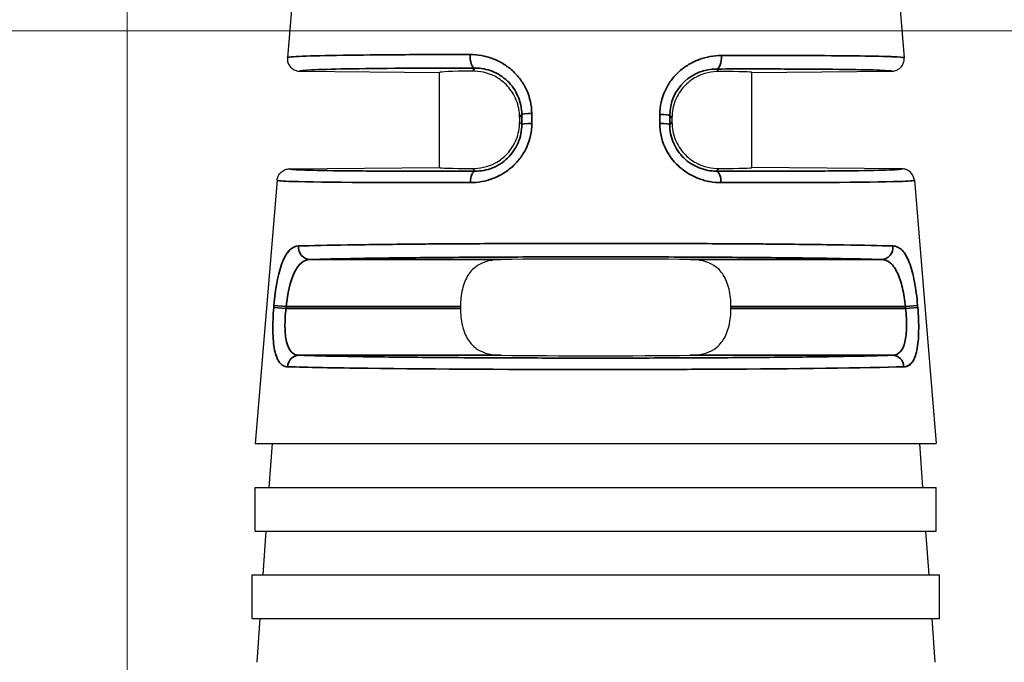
# Model space of a CAD drawing. Header units: millimetres. Extents: x 399 to 6233, y -1870 to 1602.
# Tile 422 of 656: x 4703 to 4718, y 456 to 466. Entities that reach past the tile are written whole.
import ezdxf

# ---------------------------------------------------------------- set-up
doc = ezdxf.new("R2010")
doc.units = ezdxf.units.MM
for name, color, linetype, lineweight in [('AM_5', 3, 'Continuous', 25), ('可見 (ISO)', 7, 'Continuous', 25), ('窄部可見 (ISO)', 7, 'Continuous', 35)]:
    doc.layers.add(name, color=color, linetype=linetype, lineweight=lineweight)
doc.styles.add('尺寸標註', font='romans.shx', dxfattribs={"bigfont": 'CHINESET.SHX'})
doc.dimstyles.new('CNS1$0', dxfattribs={"dimtxt": 2.5, "dimasz": 2.5, "dimexe": 1, "dimexo": 1, "dimgap": 1.5, "dimtad": 1, "dimtoh": 1, "dimdec": 1, "dimdsep": 46, "dimtxsty": '尺寸標註', "dimcen": 0, "dimclrd": 2, "dimclre": 2, "dimclrt": 1, "dimadec": 0, "dimazin": 2, "dimtp": 0.1, "dimtm": 0.1, "dimtfac": 0.71, "dimtdec": 1, "dimtmove": 0, "dimatfit": 0, "dimfxl": 0, "dimlwd": 13, "dimlwe": 13, "dimarcsym": 0})

# ---------------------------------------------------------------- blocks, each defined once
blk = doc.blocks.new('*D282')
at = {"layer": 'AM_5', "color": 2, "lineweight": 13}
for p, q in [((4704.244, 451.206), (4704.244, 505.666)), ((4864.764, 454.814), (4864.764, 505.666)), ((4862.264, 504.666), (4706.744, 504.666))]:
    blk.add_line(p, q, dxfattribs=at)
at = {"layer": 'AM_5', "color": 2, "lineweight": -2}
for points in [[(4706.744, 505.083), (4706.744, 504.249), (4704.244, 504.666)], [(4862.264, 505.083), (4862.264, 504.249), (4864.764, 504.666)]]:
    blk.add_solid(points, dxfattribs=at)
at = {"layer": 'Defpoints', "color": 0, "lineweight": -2}
for p in [(4704.244, 504.666), (4864.764, 453.814), (4704.244, 450.206)]:
    blk.add_point(p, dxfattribs=at)
at = {"layer": 'AM_5', "color": 1, "insert": (4784.504, 507.416), "char_height": 2.5, "attachment_point": 5, "style": '尺寸標註'}
blk.add_mtext('160.5', dxfattribs=at)
blk = doc.blocks.new('*D283')
at = {"layer": 'AM_5', "color": 2, "lineweight": 13}
for p, q in [((4754.264, 466.056), (4691.147, 466.056)), ((4692.147, 463.556), (4692.147, 445.006)), ((4698.134, 442.506), (4691.147, 442.506))]:
    blk.add_line(p, q, dxfattribs=at)
at = {"layer": 'AM_5', "color": 2, "lineweight": -2}
for points in [[(4691.73, 463.556), (4692.563, 463.556), (4692.147, 466.056)], [(4691.73, 445.006), (4692.563, 445.006), (4692.147, 442.506)]]:
    blk.add_solid(points, dxfattribs=at)
at = {"layer": 'Defpoints', "color": 0, "lineweight": -2}
for p in [(4755.264, 466.056), (4692.147, 442.506), (4699.134, 442.506)]:
    blk.add_point(p, dxfattribs=at)
at = {"layer": 'AM_5', "color": 1, "insert": (4689.397, 454.281), "char_height": 2.5, "attachment_point": 5, "rotation": 90, "style": '尺寸標註'}
blk.add_mtext('23.6', dxfattribs=at)

msp = doc.modelspace()

# ---------------------------------------------------------------- linework, layer by layer
at = {"layer": '可見 (ISO)'}
for p, q in [((4707.145, 469.666), (4706.808, 465.624)), ((4716.344, 469.666), (4716.68, 465.624)), ((4707.006, 465.407), (4709.244, 465.388)), ((4709.244, 463.866), (4709.244, 465.388)), ((4714.244, 465.388), (4716.483, 465.407)), ((4714.244, 463.866), (4714.244, 465.388)), ((4710.525, 464.671), (4710.525, 464.59)), ((4712.964, 464.664), (4712.964, 464.59)), ((4706.843, 463.845), (4709.244, 463.866)), ((4716.646, 463.845), (4714.244, 463.866)), ((4706.645, 463.662), (4706.294, 459.446)), ((4716.844, 463.662), (4717.194, 459.446)), ((4709.579, 461.644), (4709.579, 461.61)), ((4713.909, 461.61), (4713.909, 461.644)), ((4706.294, 459.446), (4717.194, 459.446)), ((4706.562, 459.446), (4706.513, 458.746)), ((4716.927, 459.446), (4716.976, 458.746)), ((4706.294, 458.746), (4717.194, 458.746)), ((4706.294, 458.046), (4706.294, 458.746)), ((4717.194, 458.046), (4717.194, 458.746)), ((4706.294, 458.046), (4717.194, 458.046)), ((4706.464, 458.046), (4706.415, 457.346)), ((4717.025, 458.046), (4717.074, 457.346)), ((4706.244, 457.346), (4717.244, 457.346)), ((4706.244, 456.646), (4706.244, 457.346)), ((4717.244, 456.646), (4717.244, 457.346)), ((4706.244, 456.646), (4717.244, 456.646)), ((4706.366, 456.646), (4706.317, 455.946)), ((4717.123, 456.646), (4717.171, 455.946))]:
    msp.add_line(p, q, dxfattribs=at)
for centre, major_axis, ratio, start_param, end_param in [((4711.744, 465.366), (2.5, -0.022), 0.017454, 2.47973, 3.141745), ((4711.744, 465.366), (2.5, 0.022), 0.013962, 6.283049, 6.945058), ((4711.744, 463.888), (-2.5, -0.022), 0.013962, 6.283049, 6.945058), ((4711.744, 463.888), (2.5, -0.022), 0.013962, 5.621312, 6.283322), ((4711.744, 462.366), (2.5, 0), 0.013964, 0.920346, 2.221246), ((4711.744, 460.888), (-2.5, 0), 0.013964, 0.920346, 2.221246)]:
    msp.add_ellipse(centre, major_axis=major_axis, ratio=ratio, start_param=start_param, end_param=end_param, dxfattribs=at)
for points, knots in [([(4706.808, 465.624), (4706.808, 465.623), (4706.807, 465.611), (4706.809, 465.585), (4706.81, 465.575), (4706.817, 465.544), (4706.825, 465.523), (4706.849, 465.482), (4706.867, 465.463), (4706.906, 465.434), (4706.925, 465.424), (4706.966, 465.411), (4706.986, 465.407), (4707.006, 465.407)], [0, 0, 0, 0, 0.000291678, 0.000291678, 0.000475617, 0.000475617, 0.000865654, 0.000865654, 0.001338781, 0.001338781, 0.001736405, 0.001736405, 0.002102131, 0.002102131, 0.002102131, 0.002102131]), ([(4716.483, 465.407), (4716.503, 465.407), (4716.523, 465.411), (4716.563, 465.424), (4716.583, 465.434), (4716.622, 465.463), (4716.639, 465.482), (4716.664, 465.523), (4716.672, 465.544), (4716.681, 465.584), (4716.682, 465.604), (4716.68, 465.624)], [-0.03297966, -0.03297966, -0.03297966, -0.03297966, -0.02690514, -0.02690514, -0.02030084, -0.02030084, -0.01244198, -0.01244198, -0.00596311, -0.00596311, -0.00000001, -0.00000001, -0.00000001, -0.00000001]), ([(4710.525, 464.671), (4710.525, 464.762), (4710.507, 464.858), (4710.438, 465.032), (4710.386, 465.11), (4710.275, 465.231), (4710.201, 465.287), (4710.018, 465.386), (4709.878, 465.411), (4709.772, 465.41)], [0.5796584, 0.5796584, 0.5796584, 0.5796584, 0.6069081, 0.6069081, 0.6341577, 0.6341577, 0.6611202, 0.6611202, 0.7119119, 0.7119119, 0.7119119, 0.7119119]), ([(4713.716, 465.405), (4713.611, 465.405), (4713.471, 465.379), (4713.288, 465.28), (4713.213, 465.224), (4713.103, 465.103), (4713.051, 465.025), (4712.982, 464.851), (4712.964, 464.755), (4712.964, 464.664)], [1.026939, 1.026939, 1.026939, 1.026939, 1.0777476, 1.0777476, 1.1047295, 1.1047295, 1.1319998, 1.1319998, 1.15927, 1.15927, 1.15927, 1.15927]), ([(4709.772, 463.849), (4709.877, 463.848), (4710.017, 463.874), (4710.201, 463.974), (4710.275, 464.029), (4710.386, 464.15), (4710.437, 464.228), (4710.507, 464.403), (4710.525, 464.499), (4710.525, 464.59)], [0.4472991, 0.4472991, 0.4472991, 0.4472991, 0.4980511, 0.4980511, 0.5249922, 0.5249922, 0.5523136, 0.5523136, 0.579635, 0.579635, 0.579635, 0.579635]), ([(4712.964, 464.59), (4712.964, 464.499), (4712.982, 464.403), (4713.051, 464.228), (4713.103, 464.15), (4713.214, 464.029), (4713.288, 463.974), (4713.471, 463.874), (4713.611, 463.848), (4713.716, 463.849)], [0, 0, 0, 0, 0.0273214, 0.0273214, 0.0546428, 0.0546428, 0.0815839, 0.0815839, 0.1323359, 0.1323359, 0.1323359, 0.1323359]), ([(4706.645, 463.662), (4706.647, 463.685), (4706.653, 463.708), (4706.674, 463.753), (4706.69, 463.774), (4706.727, 463.809), (4706.749, 463.823), (4706.796, 463.84), (4706.819, 463.845), (4706.843, 463.845)], [-0.02966708, -0.02966708, -0.02966708, -0.02966708, -0.02254998, -0.02254998, -0.01483365, -0.01483365, -0.0071175, -0.0071175, -0.00000007, -0.00000007, -0.00000007, -0.00000007]), ([(4716.844, 463.662), (4716.842, 463.685), (4716.835, 463.708), (4716.814, 463.753), (4716.799, 463.774), (4716.761, 463.809), (4716.739, 463.823), (4716.693, 463.84), (4716.67, 463.845), (4716.646, 463.845)], [0, 0, 0, 0, 0.00711713, 0.00711713, 0.01483349, 0.01483349, 0.02254967, 0.02254967, 0.02966712, 0.02966712, 0.02966712, 0.02966712]), ([(4710.231, 462.394), (4710.096, 462.392), (4709.953, 462.364), (4709.798, 462.263), (4709.741, 462.207), (4709.664, 462.085), (4709.631, 462.006), (4709.589, 461.831), (4709.579, 461.735), (4709.579, 461.644)], [1.0271092, 1.0271092, 1.0271092, 1.0271092, 1.0773536, 1.0773536, 1.1044127, 1.1044127, 1.1317666, 1.1317666, 1.1591204, 1.1591204, 1.1591204, 1.1591204]), ([(4713.909, 461.644), (4713.909, 461.735), (4713.899, 461.831), (4713.857, 462.006), (4713.825, 462.085), (4713.747, 462.207), (4713.691, 462.263), (4713.536, 462.364), (4713.393, 462.392), (4713.258, 462.394)], [0.5795602, 0.5795602, 0.5795602, 0.5795602, 0.606914, 0.606914, 0.6342679, 0.6342679, 0.661327, 0.661327, 0.7115715, 0.7115715, 0.7115715, 0.7115715]), ([(4709.579, 461.61), (4709.579, 461.519), (4709.589, 461.422), (4709.631, 461.247), (4709.664, 461.169), (4709.741, 461.047), (4709.798, 460.991), (4709.953, 460.89), (4710.096, 460.862), (4710.231, 460.86)], [0, 0, 0, 0, 0.0273538, 0.0273538, 0.0547077, 0.0547077, 0.0817668, 0.0817668, 0.1320113, 0.1320113, 0.1320113, 0.1320113]), ([(4713.258, 460.86), (4713.393, 460.862), (4713.536, 460.89), (4713.691, 460.991), (4713.747, 461.047), (4713.825, 461.169), (4713.857, 461.247), (4713.899, 461.422), (4713.909, 461.519), (4713.909, 461.61)], [0.447549, 0.447549, 0.447549, 0.447549, 0.4977934, 0.4977934, 0.5248525, 0.5248525, 0.5522064, 0.5522064, 0.5795602, 0.5795602, 0.5795602, 0.5795602])]:
    msp.add_open_spline(points, degree=3, knots=knots, dxfattribs=at)
at = {"layer": '窄部可見 (ISO)'}
for p, q in [((4709.772, 465.41), (4709.811, 465.458)), ((4713.677, 465.443), (4713.716, 465.405)), ((4710.56, 464.715), (4710.525, 464.671)), ((4710.56, 464.555), (4710.56, 464.715)), ((4710.719, 464.732), (4710.72, 464.571)), ((4712.769, 464.571), (4712.769, 464.715)), ((4712.929, 464.699), (4712.928, 464.555)), ((4712.964, 464.664), (4712.929, 464.699)), ((4710.525, 464.59), (4710.56, 464.555)), ((4712.928, 464.555), (4712.964, 464.59)), ((4709.814, 463.808), (4709.772, 463.849)), ((4713.716, 463.849), (4713.675, 463.808)), ((4707.17, 462.394), (4710.231, 462.394)), ((4713.258, 462.394), (4716.319, 462.394)), ((4706.59, 461.626), (4706.593, 461.66)), ((4706.785, 461.61), (4706.59, 461.626)), ((4706.788, 461.644), (4706.593, 461.66)), ((4706.785, 461.61), (4706.788, 461.644)), ((4709.579, 461.644), (4706.788, 461.644)), ((4716.701, 461.644), (4713.909, 461.644)), ((4716.701, 461.644), (4716.896, 461.66)), ((4716.701, 461.644), (4716.704, 461.61)), ((4716.704, 461.61), (4716.899, 461.626)), ((4716.896, 461.66), (4716.899, 461.626)), ((4706.785, 461.61), (4709.579, 461.61)), ((4713.909, 461.61), (4716.704, 461.61)), ((4710.231, 460.86), (4706.995, 460.86)), ((4716.494, 460.86), (4713.258, 460.86))]:
    msp.add_line(p, q, dxfattribs=at)
for centre, major_axis, ratio, start_param, end_param in [((4709.813, 465.658), (0, -0.2), 0.408152, 4.629744, 6.264066), ((4713.676, 465.643), (0, -0.2), 0.408157, 0.015295, 1.652802), ((4710.76, 464.715), (-0.2, 0), 0.084952, 4.917607, 6.269172), ((4712.729, 464.699), (0.2, 0), 0.084951, 0.014013, 1.365641), ((4710.76, 464.555), (-0.2, 0), 0.08494, 4.916991, 6.269172), ((4712.728, 464.555), (0.2, 0), 0.08494, 0.014013, 1.366194), ((4709.816, 463.608), (-0.001, 0.2), 0.393168, 0.015186, 1.486691), ((4713.673, 463.608), (0.001, 0.2), 0.393168, 4.796495, 6.267999), ((4707.17, 462.594), (0.006, -0.2), 0.916732, 4.59998, 6.248229), ((4716.319, 462.594), (-0.006, -0.2), 0.916732, 0.034956, 1.683206), ((4706.995, 460.66), (0.007, 0.2), 0.922876, 0.036264, 1.518658), ((4716.494, 460.66), (-0.007, 0.2), 0.922876, 4.764528, 6.246921)]:
    msp.add_ellipse(centre, major_axis=major_axis, ratio=ratio, start_param=start_param, end_param=end_param, dxfattribs=at)
for points, knots in [([(4706.808, 465.624), (4706.808, 465.624), (4706.809, 465.625), (4706.81, 465.626), (4706.813, 465.628), (4706.827, 465.631), (4706.851, 465.634), (4706.912, 465.64), (4706.972, 465.644), (4707.203, 465.653), (4707.425, 465.659), (4707.966, 465.667), (4708.285, 465.67), (4708.976, 465.674), (4709.35, 465.675), (4709.732, 465.675)], [0.000061, 0.000061, 0.000061, 0.000061, 0.015625, 0.015625, 0.03125, 0.0625, 0.125, 0.125, 0.25, 0.25, 0.5, 0.5, 0.75, 0.75, 1, 1, 1, 1]), ([(4709.732, 465.675), (4709.794, 465.675), (4709.885, 465.667), (4709.973, 465.647), (4710.032, 465.631), (4710.06, 465.622), (4710.149, 465.589), (4710.206, 465.561), (4710.312, 465.497), (4710.361, 465.461), (4710.458, 465.374), (4710.501, 465.327), (4710.576, 465.224), (4710.608, 465.17), (4710.691, 464.99), (4710.719, 464.864), (4710.719, 464.732)], [0, 0, 0, 0, 0.125, 0.1875, 0.1875, 0.25, 0.25, 0.375, 0.375, 0.5, 0.5, 0.625, 0.625, 0.75, 0.75, 1, 1, 1, 1]), ([(4712.769, 464.715), (4712.769, 464.782), (4712.777, 464.846), (4712.805, 464.973), (4712.826, 465.036), (4712.88, 465.154), (4712.913, 465.209), (4712.969, 465.286), (4712.99, 465.31), (4713.033, 465.358), (4713.057, 465.381), (4713.127, 465.445), (4713.177, 465.482), (4713.257, 465.53), (4713.284, 465.545), (4713.341, 465.572), (4713.371, 465.585), (4713.514, 465.638), (4713.634, 465.659), (4713.757, 465.66)], [0, 0, 0, 0, 0.125, 0.125, 0.25, 0.25, 0.375, 0.375, 0.4375, 0.4375, 0.5, 0.5, 0.625, 0.625, 0.6875, 0.6875, 0.75, 0.75, 1, 1, 1, 1]), ([(4713.757, 465.66), (4714.149, 465.661), (4714.529, 465.661), (4714.878, 465.66), (4714.905, 465.66), (4714.932, 465.659), (4714.959, 465.659), (4715.276, 465.658), (4715.565, 465.656), (4715.812, 465.654), (4715.84, 465.653), (4715.867, 465.653), (4715.894, 465.653), (4716.125, 465.65), (4716.313, 465.646), (4716.448, 465.642), (4716.46, 465.641), (4716.472, 465.641), (4716.484, 465.64), (4716.611, 465.636), (4716.68, 465.63), (4716.68, 465.624)], [0, 0, 0, 0, 0.25, 0.25, 0.25, 0.269583, 0.269583, 0.269583, 0.5, 0.5, 0.5, 0.526011, 0.526011, 0.526011, 0.75, 0.75, 0.75, 0.771014, 0.771014, 0.771014, 1, 1, 1, 1]), ([(4707.006, 465.407), (4707.006, 465.415), (4707.07, 465.422), (4707.194, 465.429), (4707.322, 465.435), (4707.513, 465.441), (4707.761, 465.445), (4708.008, 465.45), (4708.311, 465.453), (4708.658, 465.456), (4709.004, 465.458), (4709.394, 465.459), (4709.811, 465.458)], [0, 0, 0, 0, 0.245499, 0.245499, 0.245499, 0.496999, 0.496999, 0.496999, 0.7485, 0.7485, 0.7485, 1, 1, 1, 1]), ([(4709.811, 465.458), (4709.904, 465.458), (4709.999, 465.441), (4710.088, 465.406), (4710.176, 465.372), (4710.26, 465.319), (4710.331, 465.251), (4710.401, 465.183), (4710.46, 465.1), (4710.499, 465.009), (4710.539, 464.917), (4710.56, 464.816), (4710.56, 464.715)], [0, 0, 0, 0, 0.25, 0.25, 0.25, 0.5, 0.5, 0.5, 0.75, 0.75, 0.75, 1, 1, 1, 1]), ([(4712.929, 464.699), (4712.929, 464.904), (4713.016, 465.099), (4713.301, 465.372), (4713.492, 465.443), (4713.677, 465.443)], [0, 0, 0, 0, 0.5, 0.5, 1, 1, 1, 1]), ([(4713.677, 465.443), (4714.094, 465.444), (4714.484, 465.444), (4714.831, 465.443), (4715.178, 465.442), (4715.481, 465.44), (4715.728, 465.436), (4715.975, 465.433), (4716.167, 465.429), (4716.294, 465.424), (4716.419, 465.419), (4716.482, 465.414), (4716.483, 465.407)], [0, 0, 0, 0, 0.2515, 0.2515, 0.2515, 0.503001, 0.503001, 0.503001, 0.754501, 0.754501, 0.754501, 1, 1, 1, 1]), ([(4712.855, 465.1), (4712.854, 465.098), (4712.854, 465.096), (4712.798, 464.974), (4712.77, 464.848), (4712.769, 464.715)], [0.7460208, 0.7460208, 0.7460208, 0.7460208, 0.75, 0.75, 1, 1, 1, 1]), ([(4710.72, 464.571), (4710.72, 464.441), (4710.692, 464.313), (4710.613, 464.136), (4710.581, 464.08), (4710.506, 463.977), (4710.461, 463.928), (4710.368, 463.842), (4710.317, 463.804), (4710.237, 463.755), (4710.21, 463.74), (4710.153, 463.713), (4710.122, 463.7), (4709.979, 463.646), (4709.86, 463.625), (4709.737, 463.625)], [0, 0, 0, 0, 0.25, 0.25, 0.375, 0.375, 0.5, 0.5, 0.625, 0.625, 0.6875, 0.6875, 0.75, 0.75, 1, 1, 1, 1]), ([(4710.56, 464.555), (4710.561, 464.455), (4710.54, 464.354), (4710.501, 464.263), (4710.463, 464.171), (4710.405, 464.087), (4710.334, 464.018), (4710.263, 463.949), (4710.179, 463.896), (4710.09, 463.86), (4710, 463.825), (4709.906, 463.808), (4709.814, 463.808)], [0, 0, 0, 0, 0.25, 0.25, 0.25, 0.5, 0.5, 0.5, 0.75, 0.75, 0.75, 1, 1, 1, 1]), ([(4713.751, 463.625), (4713.69, 463.625), (4713.629, 463.63), (4713.54, 463.646), (4713.51, 463.653), (4713.452, 463.669), (4713.424, 463.678), (4713.334, 463.712), (4713.278, 463.739), (4713.171, 463.805), (4713.122, 463.841), (4712.977, 463.974), (4712.903, 464.076), (4712.795, 464.316), (4712.769, 464.441), (4712.769, 464.571)], [0, 0, 0, 0, 0.125, 0.125, 0.1875, 0.1875, 0.25, 0.25, 0.375, 0.375, 0.5, 0.5, 0.75, 0.75, 1, 1, 1, 1]), ([(4712.769, 464.571), (4712.769, 464.441), (4712.796, 464.313), (4712.876, 464.136), (4712.908, 464.08), (4712.983, 463.977), (4713.027, 463.928), (4713.121, 463.842), (4713.171, 463.804), (4713.245, 463.759), (4713.267, 463.747), (4713.288, 463.736)], [0, 0, 0, 0, 0.25, 0.25, 0.375, 0.375, 0.5, 0.5, 0.625, 0.625, 0.6732156, 0.6732156, 0.6732156, 0.6732156]), ([(4713.675, 463.808), (4713.583, 463.808), (4713.488, 463.825), (4713.399, 463.861), (4713.31, 463.896), (4713.225, 463.95), (4713.154, 464.019), (4713.084, 464.087), (4713.026, 464.171), (4712.987, 464.263), (4712.948, 464.355), (4712.928, 464.456), (4712.928, 464.555)], [0, 0, 0, 0, 0.25, 0.25, 0.25, 0.5, 0.5, 0.5, 0.75, 0.75, 0.75, 1, 1, 1, 1]), ([(4709.814, 463.808), (4709.373, 463.807), (4708.96, 463.807), (4708.592, 463.808), (4708.225, 463.809), (4707.903, 463.811), (4707.641, 463.814), (4707.378, 463.818), (4707.175, 463.822), (4707.04, 463.827), (4706.909, 463.832), (4706.842, 463.838), (4706.843, 463.845)], [0, 0, 0, 0, 0.2515, 0.2515, 0.2515, 0.503, 0.503, 0.503, 0.7545, 0.7545, 0.7545, 1, 1, 1, 1]), ([(4716.646, 463.845), (4716.647, 463.838), (4716.58, 463.832), (4716.448, 463.827), (4716.313, 463.822), (4716.11, 463.818), (4715.848, 463.814), (4715.586, 463.811), (4715.264, 463.809), (4714.896, 463.808), (4714.529, 463.807), (4714.116, 463.807), (4713.675, 463.808)], [0, 0, 0, 0, 0.2455, 0.2455, 0.2455, 0.497, 0.497, 0.497, 0.7485, 0.7485, 0.7485, 1, 1, 1, 1]), ([(4710.031, 463.668), (4710.052, 463.674), (4710.073, 463.681), (4710.131, 463.703), (4710.166, 463.719), (4710.2, 463.736)], [0.2042751, 0.2042751, 0.2042751, 0.2042751, 0.25, 0.25, 0.3262799, 0.3262799, 0.3262799, 0.3262799]), ([(4709.737, 463.625), (4708.495, 463.621), (4707.365, 463.627), (4706.889, 463.643), (4706.731, 463.648), (4706.645, 463.654), (4706.645, 463.662)], [0, 0, 0, 0, 0.75, 0.75, 0.75, 1, 1, 1, 1]), ([(4716.844, 463.662), (4716.844, 463.654), (4716.758, 463.648), (4716.599, 463.643), (4716.124, 463.627), (4714.994, 463.621), (4713.751, 463.625)], [0, 0, 0, 0, 0.25, 0.25, 0.25, 1, 1, 1, 1]), ([(4706.593, 461.66), (4706.599, 461.726), (4706.605, 461.791), (4706.622, 461.916), (4706.632, 461.979), (4706.654, 462.097), (4706.666, 462.152), (4706.694, 462.254), (4706.71, 462.303), (4706.743, 462.388), (4706.76, 462.426), (4706.789, 462.475), (4706.799, 462.49), (4706.82, 462.518), (4706.831, 462.531), (4706.886, 462.586), (4706.934, 462.609), (4706.987, 462.61)], [0, 0, 0, 0, 0.125, 0.125, 0.25, 0.25, 0.375, 0.375, 0.5, 0.5, 0.625, 0.625, 0.6875, 0.6875, 0.75, 0.75, 1, 1, 1, 1]), ([(4706.987, 462.61), (4707.193, 462.617), (4707.463, 462.622), (4707.778, 462.627), (4707.81, 462.628), (4707.842, 462.628), (4707.874, 462.629), (4708.184, 462.633), (4708.532, 462.637), (4708.901, 462.64), (4708.955, 462.641), (4709.011, 462.641), (4709.067, 462.642), (4709.451, 462.645), (4709.855, 462.647), (4710.26, 462.649), (4710.308, 462.649), (4710.355, 462.649), (4710.403, 462.65), (4710.856, 462.651), (4711.31, 462.652), (4711.747, 462.652), (4712.183, 462.652), (4712.637, 462.651), (4713.09, 462.65), (4713.136, 462.649), (4713.182, 462.649), (4713.228, 462.649), (4713.635, 462.647), (4714.039, 462.645), (4714.424, 462.642), (4714.479, 462.641), (4714.534, 462.641), (4714.588, 462.64), (4714.957, 462.637), (4715.305, 462.633), (4715.615, 462.629), (4715.647, 462.628), (4715.679, 462.628), (4715.711, 462.627), (4716.025, 462.622), (4716.296, 462.617), (4716.502, 462.61)], [0, 0, 0, 0, 0.113583, 0.113583, 0.113583, 0.125, 0.125, 0.125, 0.233788, 0.233788, 0.233788, 0.25, 0.25, 0.25, 0.361916, 0.361916, 0.361916, 0.375, 0.375, 0.375, 0.5, 0.5, 0.5, 0.625, 0.625, 0.625, 0.637758, 0.637758, 0.637758, 0.75, 0.75, 0.75, 0.766016, 0.766016, 0.766016, 0.875, 0.875, 0.875, 0.886328, 0.886328, 0.886328, 1, 1, 1, 1]), ([(4716.502, 462.61), (4716.529, 462.609), (4716.554, 462.603), (4716.602, 462.58), (4716.625, 462.564), (4716.67, 462.519), (4716.69, 462.491), (4716.729, 462.425), (4716.746, 462.389), (4716.78, 462.301), (4716.795, 462.254), (4716.822, 462.151), (4716.834, 462.097), (4716.868, 461.918), (4716.885, 461.792), (4716.896, 461.66)], [0, 0, 0, 0, 0.125, 0.125, 0.25, 0.25, 0.375, 0.375, 0.5, 0.5, 0.625, 0.625, 0.75, 0.75, 1, 1, 1, 1]), ([(4706.855, 462.554), (4706.851, 462.55), (4706.846, 462.546), (4706.826, 462.526), (4706.812, 462.508), (4706.798, 462.488)], [0.224464, 0.224464, 0.224464, 0.224464, 0.25, 0.25, 0.3353831, 0.3353831, 0.3353831, 0.3353831]), ([(4707.17, 462.394), (4707.362, 462.4), (4707.62, 462.406), (4708.242, 462.416), (4708.606, 462.42), (4709.413, 462.428), (4709.855, 462.431), (4710.78, 462.435), (4711.262, 462.436), (4712.227, 462.436), (4712.709, 462.435), (4713.633, 462.431), (4714.075, 462.428), (4714.882, 462.42), (4715.247, 462.416), (4715.869, 462.406), (4716.126, 462.4), (4716.319, 462.394)], [0, 0, 0, 0, 0.125, 0.125, 0.25, 0.25, 0.375, 0.375, 0.5, 0.5, 0.625, 0.625, 0.75, 0.75, 0.875, 0.875, 1, 1, 1, 1]), ([(4716.849, 462.021), (4716.848, 462.027), (4716.847, 462.032), (4716.835, 462.097), (4716.822, 462.152), (4716.795, 462.254), (4716.779, 462.303), (4716.746, 462.388), (4716.728, 462.426), (4716.703, 462.469), (4716.697, 462.478), (4716.691, 462.488)], [0.2380254, 0.2380254, 0.2380254, 0.2380254, 0.25, 0.25, 0.375, 0.375, 0.5, 0.5, 0.625, 0.625, 0.6640596, 0.6640596, 0.6640596, 0.6640596]), ([(4706.788, 461.644), (4706.81, 461.848), (4706.852, 462.043), (4706.98, 462.317), (4707.068, 462.391), (4707.17, 462.394)], [0, 0, 0, 0, 0.5, 0.5, 1, 1, 1, 1]), ([(4716.319, 462.394), (4716.37, 462.392), (4716.419, 462.373), (4716.461, 462.337), (4716.504, 462.301), (4716.541, 462.247), (4716.573, 462.179), (4716.605, 462.111), (4716.631, 462.028), (4716.653, 461.936), (4716.674, 461.845), (4716.69, 461.744), (4716.701, 461.644)], [0, 0, 0, 0, 0.25, 0.25, 0.25, 0.5, 0.5, 0.5, 0.75, 0.75, 0.75, 1, 1, 1, 1]), ([(4706.811, 460.677), (4706.785, 460.677), (4706.762, 460.684), (4706.73, 460.701), (4706.72, 460.708), (4706.701, 460.725), (4706.692, 460.734), (4706.665, 460.768), (4706.65, 460.796), (4706.624, 460.862), (4706.613, 460.899), (4706.586, 461.032), (4706.577, 461.134), (4706.574, 461.372), (4706.579, 461.497), (4706.59, 461.626)], [0, 0, 0, 0, 0.125, 0.125, 0.1875, 0.1875, 0.25, 0.25, 0.375, 0.375, 0.5, 0.5, 0.75, 0.75, 1, 1, 1, 1]), ([(4716.899, 461.626), (4716.91, 461.497), (4716.915, 461.37), (4716.912, 461.193), (4716.91, 461.138), (4716.9, 461.035), (4716.893, 460.986), (4716.876, 460.9), (4716.865, 460.862), (4716.845, 460.812), (4716.838, 460.797), (4716.823, 460.769), (4716.814, 460.756), (4716.771, 460.701), (4716.729, 460.678), (4716.678, 460.677)], [0, 0, 0, 0, 0.25, 0.25, 0.375, 0.375, 0.5, 0.5, 0.625, 0.625, 0.6875, 0.6875, 0.75, 0.75, 1, 1, 1, 1]), ([(4706.995, 460.86), (4706.946, 460.861), (4706.904, 460.88), (4706.87, 460.916), (4706.837, 460.952), (4706.812, 461.007), (4706.795, 461.076), (4706.779, 461.145), (4706.771, 461.228), (4706.77, 461.32), (4706.769, 461.412), (4706.774, 461.511), (4706.785, 461.61)], [0, 0, 0, 0, 0.25, 0.25, 0.25, 0.5, 0.5, 0.5, 0.75, 0.75, 0.75, 1, 1, 1, 1]), ([(4716.704, 461.61), (4716.714, 461.51), (4716.72, 461.41), (4716.719, 461.319), (4716.718, 461.228), (4716.71, 461.144), (4716.693, 461.075), (4716.677, 461.006), (4716.652, 460.952), (4716.618, 460.916), (4716.584, 460.88), (4716.542, 460.861), (4716.494, 460.86)], [0, 0, 0, 0, 0.25, 0.25, 0.25, 0.5, 0.5, 0.5, 0.75, 0.75, 0.75, 1, 1, 1, 1]), ([(4716.494, 460.86), (4716.3, 460.853), (4716.037, 460.847), (4715.396, 460.837), (4715.018, 460.832), (4714.179, 460.824), (4713.718, 460.821), (4712.753, 460.817), (4712.249, 460.816), (4711.24, 460.816), (4710.736, 460.817), (4709.771, 460.821), (4709.31, 460.824), (4708.471, 460.832), (4708.093, 460.837), (4707.452, 460.847), (4707.189, 460.853), (4706.995, 460.86)], [0, 0, 0, 0, 0.125, 0.125, 0.25, 0.25, 0.375, 0.375, 0.5, 0.5, 0.625, 0.625, 0.75, 0.75, 0.875, 0.875, 1, 1, 1, 1]), ([(4706.654, 460.792), (4706.655, 460.789), (4706.657, 460.786), (4706.66, 460.78), (4706.662, 460.776), (4706.664, 460.773)], [0.67507453, 0.67507453, 0.67507453, 0.67507453, 0.6875, 0.6875, 0.70282757, 0.70282757, 0.70282757, 0.70282757]), ([(4716.678, 460.677), (4716.703, 460.677), (4716.727, 460.684), (4716.759, 460.701), (4716.769, 460.708), (4716.788, 460.725), (4716.797, 460.734), (4716.816, 460.759), (4716.826, 460.775), (4716.835, 460.792)], [0, 0, 0, 0, 0.125, 0.125, 0.1875, 0.1875, 0.25, 0.25, 0.324412, 0.324412, 0.324412, 0.324412]), ([(4716.678, 460.677), (4716.084, 460.657), (4714.921, 460.645), (4713.705, 460.638), (4713.517, 460.637), (4713.328, 460.636), (4713.138, 460.635), (4712.666, 460.633), (4712.193, 460.632), (4711.74, 460.632), (4710.529, 460.632), (4709.166, 460.639), (4708.097, 460.652), (4707.566, 460.659), (4707.114, 460.667), (4706.811, 460.677)], [0, 0, 0, 0, 0.324773, 0.324773, 0.324773, 0.375, 0.375, 0.375, 0.5, 0.5, 0.5, 0.834128, 0.834128, 0.834128, 1, 1, 1, 1])]:
    msp.add_open_spline(points, degree=3, knots=knots, dxfattribs=at)
msp.add_open_spline([(4706.64, 462.021), (4706.619, 461.906), (4706.604, 461.786), (4706.593, 461.66)], degree=3, dxfattribs=at)

# ---------------------------------------------------------------- dimensions: what is measured, and where the dimension line sits
at = {"layer": 'AM_5'}
dim = msp.add_linear_dim(base=(4704.244, 504.666), p1=(4864.764, 453.814), p2=(4704.244, 450.206), dimstyle='CNS1$0', override={"dimfxl": 4, "dimarcsym": 1}, dxfattribs=at)
dim.commit()
dim.dimension.update_dxf_attribs({"geometry": '*D282', "text_midpoint": (4784.504, 507.416)})
dim = msp.add_linear_dim(base=(4692.146518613, 442.506040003), p1=(4755.264366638, 466.056040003), p2=(4699.134366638, 442.506040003), angle=90, dimstyle='CNS1$0', override={"dimfxl": 4, "dimarcsym": 1}, dxfattribs=at)
dim.commit()
dim.dimension.update_dxf_attribs({"geometry": '*D283', "text_midpoint": (4689.396518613, 454.281040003)})

doc.saveas('drawing.dxf')
